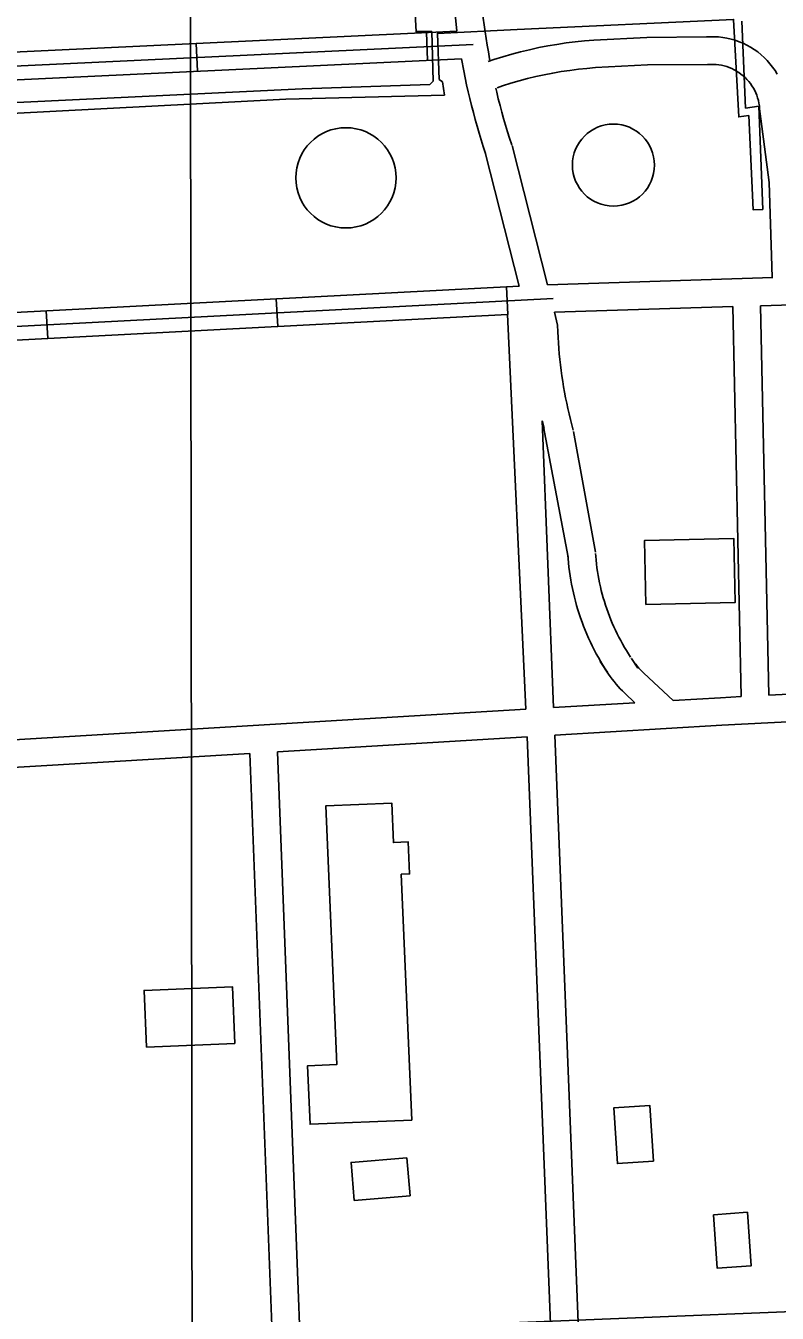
# Model space of a CAD drawing. Extents: x 3313447 to 3351316, y 703786 to 729172.
# Drawn here: x 3327908 to 3328723, y 717443 to 718839 of the extents above; entities that cross this region are included whole.
import ezdxf

# ---------------------------------------------------------------- set-up
doc = ezdxf.new("R2010")
doc.units = 0
for name, color, linetype in [('V-BLDG-OTLN', 7, 'Continuous'), ('V-DOMW-TANK', 7, 'Continuous'), ('V-GRID-MAJR', 7, 'Continuous'), ('V-ROAD-CNTR', 7, 'Continuous'), ('V-UTIL-LINE', 7, 'Continuous')]:
    doc.layers.add(name, color=color, linetype=linetype)

msp = doc.modelspace()

# ---------------------------------------------------------------- linework, layer by layer
at = {"layer": 'V-BLDG-OTLN'}
for points in [[(3328580.9, 718211.5), (3328677.8, 718213.7), (3328676.2, 718283.2), (3328579.4, 718281)], [(3328326.8, 717652.2), (3328315.4, 717918.9), (3328324.4, 717919.3), (3328323, 717953.9), (3328306.8, 717953.2), (3328305, 717996.1), (3328233.6, 717993.1), (3328245.5, 717712.5), (3328213.8, 717711.2), (3328216.5, 717647.6)], [(3328134.8, 717735.4), (3328039, 717731.3), (3328036.3, 717792.8), (3328132.1, 717796.9)], [(3328589, 717607.6), (3328585, 717668), (3328545.9, 717665.4), (3328549.9, 717605)], [(3328321.5, 717611.3), (3328261, 717606.3), (3328264.4, 717565.1), (3328324.9, 717570.1)], [(3328654.3, 717549.5), (3328658.3, 717491.4), (3328695, 717493.9), (3328691, 717552.1)]]:
    msp.add_lwpolyline(points, close=True, dxfattribs=at)
at = {"layer": 'V-DOMW-TANK'}
for centre, radius in [((3328255.3, 718674.4), 54.4), ((3328545.6, 718688.2), 44.5)]:
    msp.add_circle(centre, radius, dxfattribs=at)
at = {"layer": 'V-GRID-MAJR'}
msp.add_spline([(3328090.9, 715239.9), (3328083, 721301.5), (3328075.1, 727363.2), (3328075.1, 727366.3)], degree=3, dxfattribs=at)
at = {"layer": 'V-ROAD-CNTR'}
for p, q in [((3328094.3, 718790.1), (3328092.9, 718820.1)), ((3328344, 718801.9), (3328342.6, 718831.9)), ((3328431, 718526.1), (3328429.5, 718556)), ((3328181.4, 718513.1), (3328179.8, 718543)), ((3327931.7, 718500.1), (3327930.1, 718530))]:
    msp.add_line(p, q, dxfattribs=at)
for points in [[(3328375.7, 718833.4), (3328373, 718859.3), (3328372.2, 718867), (3328371.6, 718874.7), (3328371, 718882.4), (3328370.5, 718890.1), (3328370.1, 718897.8), (3328369.8, 718905.6), (3328369.6, 718913.3), (3328369.4, 718921), (3328369.3, 718928.7), (3328369.3, 718935)], [(3328411.4, 718802.5), (3328411.2, 718803.6), (3328409.9, 718810.9), (3328408.6, 718818.2), (3328407.5, 718825.5), (3328406.4, 718832.8), (3328405.4, 718840.2), (3328404.4, 718847.5), (3328403.6, 718854.9), (3328402.8, 718862.3), (3328402.1, 718869.6), (3328401.5, 718877), (3328401, 718884.4), (3328400.5, 718891.8), (3328400.1, 718899.2), (3328399.8, 718906.6), (3328399.6, 718914.1), (3328399.4, 718921.5), (3328399.3, 718928.9), (3328399.3, 718935)], [(3328375.7, 718833.4), (3326754.5, 718756.8)], [(3328393.3, 718819.2), (3326737.5, 718741)], [(3328409.8, 718800.6), (3328416, 718802.7), (3328425.6, 718805.7), (3328435.2, 718808.5), (3328444.9, 718811.1), (3328454.7, 718813.4), (3328464.5, 718815.6), (3328474.4, 718817.5), (3328484.3, 718819.2), (3328494.2, 718820.7), (3328504.2, 718822), (3328514.1, 718823), (3328524.2, 718823.8), (3328581.7, 718826.8), (3328646.6, 718827.2), (3328650.4, 718827.4), (3328655, 718827.4), (3328659.6, 718827.2), (3328664.2, 718826.7), (3328668.8, 718825.9), (3328673.3, 718824.9), (3328677.7, 718823.6), (3328682.1, 718822.1), (3328686.3, 718820.3), (3328690.5, 718818.3), (3328694.5, 718816), (3328698.4, 718813.6), (3328702.2, 718810.9), (3328705.8, 718808), (3328709.2, 718804.9), (3328712.4, 718801.6), (3328715.5, 718798.2), (3328718.3, 718794.6), (3328721, 718790.8), (3328723.4, 718786.9)], [(3328380.7, 718803.6), (3326750.9, 718726.6)], [(3328406.8, 718700.9), (3328404.4, 718708.2), (3328402.1, 718715.6), (3328399.9, 718723), (3328397.7, 718730.4), (3328395.6, 718737.8), (3328393.6, 718745.3), (3328391.6, 718752.8), (3328389.8, 718760.3), (3328388, 718767.8), (3328386.3, 718775.3), (3328384.7, 718782.9), (3328383.2, 718790.5), (3328380.7, 718803.6)], [(3328419.4, 718772.2), (3328425.3, 718774.2), (3328434.2, 718777), (3328443.2, 718779.6), (3328452.3, 718782), (3328461.4, 718784.2), (3328470.6, 718786.2), (3328479.8, 718788), (3328489, 718789.6), (3328498.3, 718791), (3328507.6, 718792.2), (3328516.9, 718793.1), (3328526.2, 718793.9), (3328582.6, 718796.8), (3328647.6, 718797.2), (3328651.3, 718797.4), (3328654.3, 718797.4), (3328657.2, 718797.3), (3328660.1, 718796.9), (3328662.9, 718796.5), (3328665.8, 718795.8), (3328668.6, 718795), (3328671.3, 718794), (3328674, 718792.9), (3328676.7, 718791.6), (3328679.2, 718790.2), (3328681.7, 718788.7), (3328684, 718787), (3328686.3, 718785.2), (3328688.5, 718783.2), (3328690.5, 718781.1), (3328692.5, 718778.9), (3328694.3, 718776.7), (3328695.9, 718774.3), (3328697.5, 718771.8), (3328698.9, 718769.2), (3328700.1, 718766.6), (3328701.2, 718763.9), (3328702.1, 718761.1), (3328702.9, 718758.3), (3328703.5, 718755.5), (3328704, 718752.6), (3328704.3, 718749.1), (3328705.7, 718738.5), (3328714.7, 718669.5), (3328717.3, 718590.2), (3328717.8, 718566.1)], [(3328435.3, 718710.3), (3328433, 718717.4), (3328430.8, 718724.4), (3328428.6, 718731.5), (3328426.5, 718738.7), (3328424.5, 718745.8), (3328422.6, 718752.9), (3328420.7, 718760.1), (3328419, 718767.3), (3328418, 718771.5)], [(3328473.9, 718558.4), (3328435.6, 718709.3)], [(3328443.4, 718556.7), (3328406.5, 718701.9)], [(3328443.4, 718556.7), (3326787.4, 718470.6)], [(3328473.9, 718558.4), (3328718.7, 718566.2)], [(3328705.1, 718535.7), (3329355.2, 718556.2)], [(3328480.2, 718543.6), (3326784.4, 718455.4)], [(3328430.6, 718526), (3326781.5, 718440.2)], [(3328450.7, 718097.9), (3328430.6, 718526)], [(3328481.5, 718528.7), (3328675.1, 718534.8)], [(3328485, 718514.6), (3328481.5, 718528.7)], [(3328684.4, 718111.6), (3328675.1, 718534.8)], [(3328714.4, 718113.1), (3328705.1, 718535.7)], [(3328502.1, 718400.6), (3328500.5, 718406.5), (3328499, 718412.3), (3328497.6, 718418.2), (3328496.2, 718424), (3328494.9, 718429.9), (3328493.7, 718435.8), (3328492.6, 718441.7), (3328491.6, 718447.6), (3328490.6, 718453.5), (3328489.7, 718459.5), (3328488.9, 718465.4), (3328488.1, 718471.4), (3328487.5, 718477.4), (3328486.9, 718483.4), (3328486.4, 718489.3), (3328485.9, 718495.3), (3328485.6, 718501.3), (3328485.3, 718507.3), (3328485, 718514.6)], [(3328468.2, 718410.9), (3328480.7, 718099.7)], [(3328468.2, 718410.9), (3328470.5, 718402.4)], [(3328496.4, 718262.9), (3328469.9, 718404.1)], [(3328526, 718268.2), (3328502.4, 718399.3)], [(3328539.1, 718138), (3328536.6, 718141.8), (3328534.1, 718145.8), (3328531.7, 718149.9), (3328529.3, 718154), (3328527, 718158.1), (3328524.8, 718162.3), (3328522.7, 718166.5), (3328520.7, 718170.7), (3328518.7, 718175), (3328516.8, 718179.3), (3328515, 718183.7), (3328513.2, 718188.1), (3328511.6, 718192.5), (3328510, 718197), (3328508.5, 718201.4), (3328507.1, 718205.9), (3328505.7, 718210.5), (3328504.5, 718215), (3328503.3, 718219.6), (3328502.2, 718224.2), (3328501.2, 718228.8), (3328500.3, 718233.4), (3328499.4, 718238), (3328498.7, 718242.7), (3328498, 718247.4), (3328497.4, 718252.1), (3328496.9, 718256.7), (3328496.5, 718261.4), (3328496.3, 718264.5)], [(3328564.3, 718154.3), (3328561.9, 718157.9), (3328559.7, 718161.5), (3328557.6, 718165), (3328555.5, 718168.7), (3328553.5, 718172.3), (3328551.5, 718176), (3328549.6, 718179.8), (3328547.8, 718183.5), (3328546.1, 718187.3), (3328544.4, 718191.2), (3328542.8, 718195), (3328541.2, 718198.9), (3328539.8, 718202.8), (3328538.4, 718206.7), (3328537, 718210.7), (3328535.8, 718214.7), (3328534.6, 718218.7), (3328533.5, 718222.7), (3328532.4, 718226.8), (3328531.5, 718230.8), (3328530.6, 718234.9), (3328529.7, 718239), (3328529, 718243.1), (3328528.3, 718247.3), (3328527.7, 718251.4), (3328527.2, 718255.5), (3328526.8, 718259.7), (3328526.4, 718263.9), (3328526.2, 718266.7)], [(3328569, 718104.9), (3328557.9, 718115.3), (3328555.4, 718117.7), (3328553.1, 718120.1), (3328550.8, 718122.7), (3328548.5, 718125.2), (3328546.4, 718127.9), (3328544.3, 718130.6), (3328542.2, 718133.3), (3328540.3, 718136.1), (3328531.3, 718149.7)], [(3328610.3, 718107.4), (3328578.6, 718136.9), (3328576.8, 718138.8), (3328575, 718140.6), (3328573.2, 718142.6), (3328571.5, 718144.6), (3328569.8, 718146.6), (3328568.2, 718148.7), (3328566.7, 718150.8), (3328565.1, 718153), (3328572, 718142.5)], [(3329351.3, 718145.3), (3328714.4, 718113.1)], [(3328661.7, 718110.4), (3328610.3, 718107.4)], [(3328684.4, 718111.6), (3328661.8, 718110.4)], [(3328450.7, 718097.9), (3327695.3, 718052.9)], [(3328569, 718104.9), (3328480.7, 718099.7)], [(3328663.4, 718080.5), (3328481.9, 718069.7)], [(3328770.3, 718085.9), (3328663.3, 718080.5)], [(3328451.9, 718067.9), (3328181, 718051.8)], [(3328500.6, 716848.9), (3328451.9, 718067.9)], [(3328530.6, 716850.1), (3328481.9, 718069.7)], [(3328151, 718050), (3327820.2, 718030.3)], [(3328151, 718050), (3328197.9, 716836.9)], [(3328181, 718051.8), (3328227.9, 716838.1)], [(3330506.3, 717514.8), (3330278, 717506.2), (3328120, 717419.7)]]:
    msp.add_lwpolyline(points, dxfattribs=at)
at = {"layer": 'V-UTIL-LINE'}
for points in [[(3327708.1, 719085.6), (3327719.2, 718809.9), (3327719.9, 718801.7), (3327719.3, 718748.5), (3327724.8, 718747.8), (3327898.1, 718756.2), (3328207.9, 718770.8), (3328346.5, 718775.7), (3328349.9, 718779.1), (3328348.4, 718833), (3328331.4, 718833), (3328325.8, 718936.8)], [(3328684.9, 718844.3), (3328689.1, 718750.1), (3328703.4, 718752.2), (3328707.6, 718640.2), (3328697.4, 718639.6), (3328692.5, 718741.9), (3328681.6, 718740.5), (3328676, 718846.3), (3328441.3, 718835.2), (3328354.6, 718831), (3328356.7, 718781.2), (3328360.1, 718778.5), (3328362.2, 718764.1), (3328190.2, 718759.9), (3327795.1, 718739)]]:
    msp.add_lwpolyline(points, dxfattribs=at)

doc.saveas('drawing.dxf')
